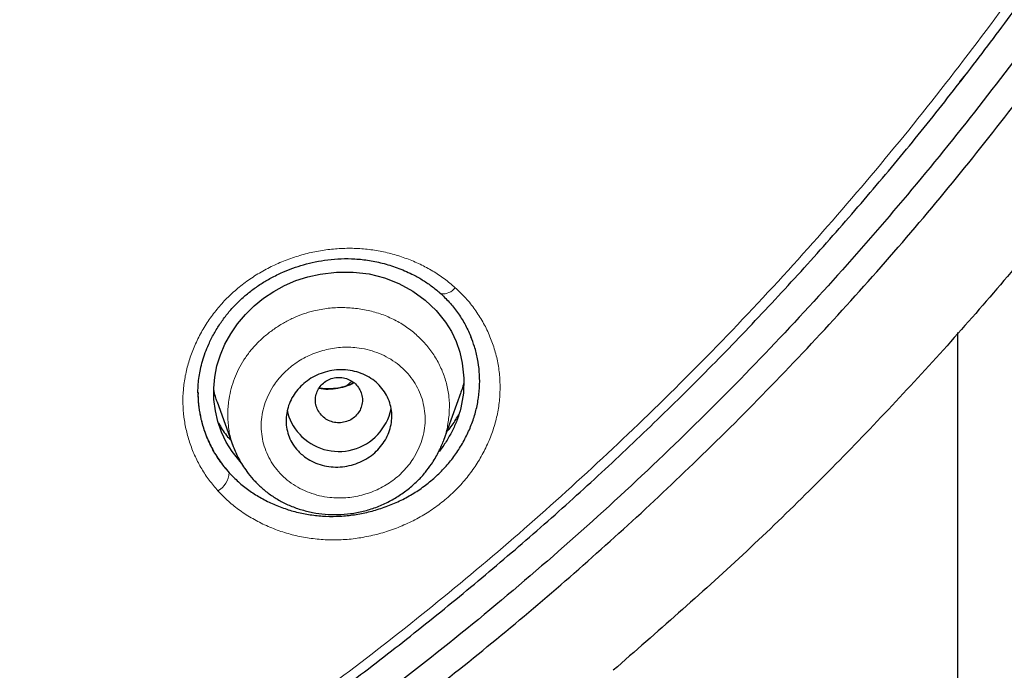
# Model space of a CAD drawing. Header units: millimetres. Extents: x 8 to 846, y 12 to 2113.
# Tile 284 of 515: x 507 to 524, y 1782 to 1793. Entities that reach past the tile are written whole.
import ezdxf

# ---------------------------------------------------------------- set-up
doc = ezdxf.new("R2010")
doc.units = ezdxf.units.MM

msp = doc.modelspace()

# ---------------------------------------------------------------- linework, layer by layer
at = {"color": 7, "linetype": 'Continuous', "lineweight": 30}
for p, q in [((523.225, 1791.611), (523.299, 1791.702)), ((523.188, 1630), (523.188, 1787.344)), ((510.256, 1786.327), (510.255, 1786.307)), ((514.44, 1785.513), (514.731, 1786.329)), ((510.582, 1786.163), (510.852, 1785.407)), ((514.435, 1785.515), (514.425, 1785.49))]:
    msp.add_line(p, q, dxfattribs=at)
at = {"color": 8, "linetype": 'Continuous', "lineweight": 0}
msp.add_line((512.779, 1786.438), (512.875, 1786.516), dxfattribs=at)
at = {"color": 7, "linetype": 'Continuous', "lineweight": 30, "flags": 128}
msp.add_lwpolyline([(510.994, 1785.12), (510.836, 1785.318), (510.736, 1785.48), (510.656, 1785.65), (510.594, 1785.828), (510.55, 1786.014), (510.526, 1786.207), (510.522, 1786.398), (510.539, 1786.588), (510.576, 1786.777), (510.634, 1786.965), (510.712, 1787.147), (510.81, 1787.323), (510.926, 1787.492), (511.06, 1787.652), (511.208, 1787.798), (511.369, 1787.929), (511.544, 1788.045), (511.728, 1788.145), (511.921, 1788.228), (512.123, 1788.293), (512.334, 1788.34), (512.612, 1788.374), (512.893, 1788.375), (513.165, 1788.342), (513.427, 1788.276), (513.675, 1788.179), (513.91, 1788.051), (514.123, 1787.897), (514.309, 1787.72), (514.467, 1787.522), (514.567, 1787.36), (514.647, 1787.19), (514.71, 1787.012), (514.753, 1786.826), (514.782, 1786.57), (514.773, 1786.314), (514.728, 1786.061), (514.728, 1786.061)], dxfattribs=at)
at = {"color": 8, "linetype": 'Continuous', "lineweight": 0}
for centre, radius, start, end in [((514.42, 1788.272), 0.27, 263.8346, 322.5701), ((510.403, 1784.98), 0.381, 300.1097, 357.0763)]:
    msp.add_arc(centre, radius, start, end, dxfattribs=at)
at = {"color": 7, "linetype": 'Continuous', "lineweight": 30}
for centre, radius, start, end in [((512.61, 1786.2), 0.858, 191.8635, 222.6541), ((512.651, 1786.229), 0.908, 222.3047, 348.3791)]:
    msp.add_arc(centre, radius, start, end, dxfattribs=at)
for points, knots in [([(478.038, 1882.285), (478.896, 1882.275), (480.611, 1882.254), (483.18, 1882.085), (485.738, 1881.818), (488.282, 1881.442), (490.807, 1880.962), (493.308, 1880.377), (495.918, 1879.65), (498.626, 1878.762), (501.417, 1877.692), (504.148, 1876.485), (506.812, 1875.146), (509.403, 1873.68), (511.795, 1872.166), (513.995, 1870.628), (516.013, 1869.085), (517.96, 1867.459), (519.833, 1865.754), (521.626, 1863.97), (523.337, 1862.114), (524.964, 1860.187), (526.503, 1858.195), (527.952, 1856.14), (529.308, 1854.028), (530.57, 1851.861), (531.733, 1849.644), (532.795, 1847.379), (533.808, 1844.944), (534.747, 1842.335), (535.589, 1839.551), (536.286, 1836.73), (536.835, 1833.878), (537.236, 1831.004), (537.475, 1828.251), (537.574, 1825.629), (537.556, 1823.143), (537.425, 1820.66), (537.184, 1818.185), (536.832, 1815.723), (536.371, 1813.277), (535.802, 1810.852), (535.125, 1808.454), (534.342, 1806.086), (533.454, 1803.752), (532.461, 1801.459), (531.365, 1799.21), (530.17, 1797.008), (528.806, 1794.739), (527.256, 1792.418), (525.504, 1790.062), (523.633, 1787.794), (521.644, 1785.621), (519.55, 1783.541), (518.065, 1782.245), (517.323, 1781.597)], [0, 0, 0, 0, 0.017859, 0.035717, 0.053574, 0.07143, 0.089287, 0.107143, 0.125, 0.145832, 0.166666, 0.1875, 0.208333, 0.229166, 0.249999, 0.267856, 0.285713, 0.303571, 0.321429, 0.339287, 0.357144, 0.375001, 0.392858, 0.410715, 0.428572, 0.446429, 0.464286, 0.482143, 0.500002, 0.520835, 0.541668, 0.562501, 0.583334, 0.604167, 0.624999, 0.642856, 0.660713, 0.678571, 0.696428, 0.714286, 0.732144, 0.750003, 0.76786, 0.785718, 0.803575, 0.821433, 0.839289, 0.857146, 0.875003, 0.895835, 0.916668, 0.9375, 0.958333, 0.979167, 1, 1, 1, 1]), ([(478.038, 1768.871), (478.645, 1768.876), (479.858, 1768.887), (481.674, 1768.973), (483.484, 1769.11), (485.288, 1769.304), (487.085, 1769.552), (488.872, 1769.856), (490.596, 1770.202), (492.255, 1770.586), (493.851, 1771.003), (495.432, 1771.463), (496.998, 1771.967), (498.55, 1772.514), (500.137, 1773.124), (501.754, 1773.8), (503.395, 1774.546), (505.006, 1775.34), (506.589, 1776.181), (508.142, 1777.071), (509.668, 1778.008), (511.124, 1778.965), (512.509, 1779.937), (513.823, 1780.915), (515.105, 1781.929), (516.356, 1782.978), (517.576, 1784.061), (518.798, 1785.211), (520.018, 1786.429), (521.228, 1787.717), (522.396, 1789.041), (523.52, 1790.401), (524.602, 1791.797), (525.642, 1793.23), (526.612, 1794.657), (527.511, 1796.072), (528.34, 1797.464), (529.125, 1798.876), (529.867, 1800.307), (530.564, 1801.756), (531.236, 1803.267), (531.878, 1804.839), (532.485, 1806.474), (533.038, 1808.126), (533.538, 1809.796), (533.984, 1811.484), (534.378, 1813.192), (534.708, 1814.867), (534.979, 1816.504), (535.193, 1818.095), (535.36, 1819.688), (535.478, 1821.283), (535.549, 1822.881), (535.572, 1824.526), (535.543, 1826.217), (535.456, 1827.953), (535.312, 1829.687), (535.111, 1831.419), (534.854, 1833.15), (534.54, 1834.877), (534.181, 1836.547), (533.783, 1838.155), (533.353, 1839.7), (532.878, 1841.229), (532.357, 1842.742), (531.792, 1844.24), (531.191, 1845.699), (530.557, 1847.12), (529.893, 1848.502), (529.189, 1849.867), (528.444, 1851.215), (527.66, 1852.546), (526.836, 1853.859), (525.975, 1855.15), (525.065, 1856.436), (524.109, 1857.711), (523.102, 1858.975), (522.06, 1860.21), (520.981, 1861.414), (519.866, 1862.589), (518.733, 1863.715), (517.585, 1864.793), (516.424, 1865.825), (515.232, 1866.827), (514.01, 1867.798), (512.756, 1868.74), (511.472, 1869.65), (510.162, 1870.527), (508.812, 1871.379), (507.422, 1872.204), (505.991, 1873.001), (504.537, 1873.757), (503.062, 1874.472), (501.565, 1875.145), (500.072, 1875.767), (498.584, 1876.339), (497.105, 1876.862), (495.61, 1877.347), (494.098, 1877.792), (492.57, 1878.197), (491.026, 1878.564), (489.47, 1878.889), (487.883, 1879.179), (486.269, 1879.428), (484.628, 1879.635), (482.984, 1879.797), (481.338, 1879.912), (479.689, 1879.983), (478.588, 1879.992), (478.038, 1879.997)], [0, 0, 0, 0, 0.010081, 0.020137, 0.030179, 0.040216, 0.050257, 0.060311, 0.070335, 0.079491, 0.088633, 0.097767, 0.1069, 0.116039, 0.125192, 0.135253, 0.145282, 0.155288, 0.16528, 0.175267, 0.185259, 0.195301, 0.204496, 0.213673, 0.222839, 0.232002, 0.241168, 0.250345, 0.260322, 0.270285, 0.280246, 0.290212, 0.300194, 0.310203, 0.320293, 0.329526, 0.338727, 0.347904, 0.357065, 0.366218, 0.375372, 0.385323, 0.395264, 0.405207, 0.415162, 0.425139, 0.435149, 0.445226, 0.454443, 0.463632, 0.472801, 0.481959, 0.491116, 0.500279, 0.510233, 0.520184, 0.530144, 0.540125, 0.550137, 0.560192, 0.570258, 0.579448, 0.588609, 0.59775, 0.60688, 0.616007, 0.625139, 0.633867, 0.642594, 0.651329, 0.660077, 0.668845, 0.677642, 0.686473, 0.695244, 0.704395, 0.713529, 0.722653, 0.731774, 0.740899, 0.750037, 0.758756, 0.767483, 0.776222, 0.78498, 0.793764, 0.802579, 0.811433, 0.820208, 0.829363, 0.838502, 0.847632, 0.856762, 0.865897, 0.875044, 0.883755, 0.89247, 0.901196, 0.909939, 0.918704, 0.927499, 0.936329, 0.945126, 0.954305, 0.963462, 0.972602, 0.981734, 0.990864, 1, 1, 1, 1]), ([(535.073, 1824.397), (535.066, 1823.725), (535.051, 1822.382), (534.932, 1820.371), (534.742, 1818.364), (534.474, 1816.362), (534.129, 1814.366), (533.717, 1812.417), (533.244, 1810.522), (532.715, 1808.685), (532.121, 1806.869), (531.461, 1805.073), (530.724, 1803.268), (529.908, 1801.458), (529.008, 1799.648), (528.038, 1797.869), (527, 1796.122), (525.893, 1794.407), (524.742, 1792.761), (523.556, 1791.186), (522.339, 1789.684), (521.07, 1788.224), (519.748, 1786.806), (518.352, 1785.41), (516.88, 1784.039), (515.33, 1782.699), (513.726, 1781.411), (512.067, 1780.176), (510.358, 1778.997), (508.639, 1777.9), (506.922, 1776.885), (505.209, 1775.949), (503.465, 1775.073), (501.691, 1774.255), (499.855, 1773.483), (497.956, 1772.762), (495.995, 1772.096), (494.005, 1771.499), (491.985, 1770.97), (489.939, 1770.512), (487.915, 1770.132), (485.922, 1769.828), (483.966, 1769.596), (482.008, 1769.43), (480.046, 1769.329), (478.039, 1769.294), (475.989, 1769.329), (473.899, 1769.439), (471.814, 1769.623), (469.736, 1769.882), (467.665, 1770.215), (465.649, 1770.612), (463.692, 1771.068), (461.798, 1771.576), (459.928, 1772.146), (458.081, 1772.777), (456.215, 1773.485), (454.335, 1774.275), (452.445, 1775.15), (450.593, 1776.091), (448.777, 1777.097), (446.997, 1778.168), (445.29, 1779.281), (443.66, 1780.427), (442.108, 1781.599), (440.602, 1782.82), (439.144, 1784.088), (437.701, 1785.433), (436.278, 1786.855), (434.883, 1788.358), (433.548, 1789.908), (432.272, 1791.504), (431.053, 1793.15), (429.917, 1794.808), (428.862, 1796.472), (427.89, 1798.133), (426.98, 1799.822), (426.132, 1801.539), (425.331, 1803.319), (424.581, 1805.161), (423.889, 1807.061), (423.27, 1808.981), (422.725, 1810.921), (422.252, 1812.885), (421.859, 1814.835), (421.544, 1816.763), (421.303, 1818.662), (421.132, 1820.568), (421.025, 1822.48), (421.012, 1823.758), (421.006, 1824.397)], [0, 0, 0, 0, 0.011647, 0.023279, 0.034914, 0.046569, 0.058262, 0.069997, 0.081033, 0.092045, 0.103046, 0.114051, 0.125075, 0.136674, 0.148268, 0.159874, 0.171507, 0.183184, 0.194903, 0.205931, 0.216944, 0.227954, 0.238974, 0.250018, 0.2616, 0.2732, 0.284834, 0.296518, 0.308264, 0.319998, 0.330999, 0.341975, 0.352941, 0.363907, 0.374886, 0.386463, 0.398058, 0.409684, 0.421356, 0.433089, 0.444843, 0.455871, 0.466863, 0.477832, 0.488791, 0.499751, 0.51144, 0.523115, 0.53479, 0.54648, 0.558201, 0.569925, 0.580927, 0.591892, 0.602833, 0.61376, 0.624687, 0.6364, 0.648087, 0.659761, 0.671439, 0.683135, 0.694871, 0.705904, 0.716895, 0.727858, 0.738804, 0.749746, 0.761426, 0.773081, 0.784724, 0.796373, 0.808043, 0.819784, 0.830839, 0.841857, 0.852852, 0.863839, 0.87483, 0.886496, 0.898127, 0.909738, 0.921348, 0.932974, 0.944696, 0.955762, 0.96681, 0.977856, 0.988914, 1, 1, 1, 1]), ([(421.626, 1820.903), (421.63, 1820.848), (421.638, 1820.728), (421.654, 1820.534), (421.672, 1820.308), (421.694, 1820.05), (421.718, 1819.768), (421.746, 1819.472), (421.791, 1819.007), (421.859, 1818.385), (421.95, 1817.641), (422.046, 1816.946), (422.144, 1816.293), (422.248, 1815.649), (422.388, 1814.851), (422.571, 1813.899), (422.809, 1812.791), (423.069, 1811.69), (423.366, 1810.544), (423.702, 1809.355), (424.082, 1808.125), (424.492, 1806.904), (424.931, 1805.693), (425.4, 1804.494), (425.898, 1803.305), (426.425, 1802.129), (426.982, 1800.963), (427.568, 1799.808), (428.184, 1798.665), (428.827, 1797.536), (429.497, 1796.422), (430.191, 1795.329), (430.906, 1794.258), (431.643, 1793.211), (432.404, 1792.18), (433.193, 1791.161), (434.012, 1790.153), (434.861, 1789.158), (435.735, 1788.183), (436.632, 1787.229), (437.552, 1786.295), (438.495, 1785.382), (439.46, 1784.492), (440.448, 1783.623), (441.456, 1782.778), (442.484, 1781.956), (443.532, 1781.157), (444.593, 1780.386), (445.664, 1779.645), (446.746, 1778.932), (447.844, 1778.245), (448.965, 1777.577), (450.11, 1776.931), (451.277, 1776.306), (452.46, 1775.709), (453.658, 1775.139), (454.869, 1774.596), (456.094, 1774.081), (457.331, 1773.595), (458.58, 1773.137), (459.839, 1772.709), (461.107, 1772.309), (462.385, 1771.938), (463.664, 1771.598), (464.943, 1771.288), (466.219, 1771.01), (467.501, 1770.76), (468.797, 1770.537), (470.107, 1770.342), (471.43, 1770.175), (472.758, 1770.039), (474.088, 1769.933), (475.422, 1769.858), (476.759, 1769.813), (478.097, 1769.8), (479.434, 1769.816), (480.768, 1769.863), (482.099, 1769.941), (483.426, 1770.049), (484.743, 1770.187), (486.047, 1770.353), (487.339, 1770.547), (488.626, 1770.769), (489.917, 1771.022), (491.21, 1771.306), (492.506, 1771.622), (493.795, 1771.967), (495.075, 1772.341), (496.346, 1772.744), (497.606, 1773.176), (498.855, 1773.637), (500.09, 1774.126), (501.311, 1774.642), (502.519, 1775.186), (503.712, 1775.757), (504.885, 1776.351), (506.035, 1776.969), (507.163, 1777.608), (508.276, 1778.272), (509.381, 1778.965), (510.477, 1779.688), (511.562, 1780.442), (512.63, 1781.221), (513.679, 1782.023), (514.708, 1782.85), (515.716, 1783.699), (516.702, 1784.57), (517.665, 1785.462), (518.604, 1786.374), (519.52, 1787.308), (520.413, 1788.262), (521.278, 1789.231), (522.113, 1790.213), (522.92, 1791.208), (523.703, 1792.221), (524.468, 1793.259), (525.213, 1794.322), (525.937, 1795.408), (526.634, 1796.511), (527.304, 1797.629), (527.946, 1798.761), (528.56, 1799.908), (529.145, 1801.065), (529.7, 1802.233), (530.225, 1803.411), (530.721, 1804.6), (531.188, 1805.802), (531.625, 1807.014), (532.033, 1808.237), (532.412, 1809.468), (532.76, 1810.708), (533.079, 1811.955), (533.367, 1813.208), (533.624, 1814.467), (533.814, 1815.524), (533.953, 1816.388), (534.053, 1817.064), (534.148, 1817.769), (534.222, 1818.387), (534.279, 1818.901), (534.319, 1819.295), (534.354, 1819.667), (534.38, 1819.972), (534.4, 1820.216), (534.415, 1820.402), (534.427, 1820.561), (534.437, 1820.692), (534.446, 1820.792), (534.451, 1820.852), (534.453, 1820.878)], [0, 0, 0, 0, 0.000972, 0.00214, 0.003506, 0.005071, 0.006833, 0.008669, 0.010483, 0.01536, 0.020074, 0.024147, 0.02815, 0.032108, 0.036022, 0.042913, 0.049781, 0.056648, 0.063516, 0.07132, 0.079124, 0.086927, 0.094729, 0.102526, 0.110315, 0.118106, 0.125905, 0.133736, 0.141568, 0.149401, 0.157234, 0.165071, 0.172773, 0.180477, 0.188169, 0.195855, 0.203695, 0.211534, 0.219373, 0.22721, 0.235046, 0.242882, 0.250729, 0.258566, 0.266406, 0.274247, 0.282088, 0.289927, 0.297623, 0.305312, 0.312993, 0.320676, 0.328514, 0.336353, 0.344191, 0.352031, 0.359872, 0.367717, 0.37557, 0.383406, 0.391244, 0.399082, 0.406919, 0.414756, 0.42245, 0.430139, 0.437816, 0.445493, 0.45333, 0.461167, 0.469006, 0.476845, 0.484688, 0.492542, 0.500414, 0.508269, 0.516104, 0.523931, 0.531754, 0.539576, 0.547258, 0.554937, 0.562615, 0.570292, 0.578136, 0.585988, 0.593841, 0.601695, 0.60955, 0.617404, 0.625259, 0.633094, 0.640923, 0.648747, 0.656569, 0.664391, 0.672072, 0.679754, 0.687435, 0.695118, 0.702963, 0.710816, 0.718673, 0.72653, 0.734389, 0.742246, 0.7501, 0.757929, 0.765748, 0.773567, 0.781388, 0.789209, 0.796892, 0.804574, 0.81226, 0.819951, 0.82781, 0.835667, 0.843519, 0.85137, 0.859219, 0.867068, 0.874915, 0.882713, 0.890504, 0.898295, 0.906097, 0.913906, 0.921715, 0.929526, 0.937336, 0.945145, 0.952949, 0.960746, 0.968542, 0.972526, 0.976679, 0.980999, 0.985489, 0.988029, 0.990437, 0.992707, 0.994838, 0.996024, 0.997162, 0.998233, 0.998944, 0.999532, 1, 1, 1, 1]), ([(510.253, 1786.311), (510.253, 1786.33), (510.253, 1786.378), (510.257, 1786.476), (510.27, 1786.592), (510.294, 1786.724), (510.329, 1786.861), (510.376, 1787.003), (510.441, 1787.16), (510.524, 1787.326), (510.629, 1787.497), (510.747, 1787.658), (510.877, 1787.806), (511.018, 1787.943), (511.167, 1788.065), (511.327, 1788.176), (511.503, 1788.28), (511.684, 1788.368), (511.869, 1788.442), (512.054, 1788.501), (512.253, 1788.551), (512.467, 1788.586), (512.694, 1788.605), (512.931, 1788.602), (513.176, 1788.574), (513.428, 1788.521), (513.681, 1788.439), (513.902, 1788.34), (514.09, 1788.233), (514.247, 1788.127), (514.342, 1788.045), (514.391, 1788.004)], [0, 0, 0, 0, 0.013675, 0.033493, 0.059632, 0.083434, 0.110831, 0.139473, 0.167757, 0.204888, 0.241333, 0.277076, 0.312115, 0.346468, 0.380198, 0.413392, 0.447762, 0.485985, 0.517197, 0.550558, 0.586022, 0.623524, 0.662996, 0.704459, 0.748209, 0.794294, 0.842667, 0.893206, 0.928018, 0.963639, 1, 1, 1, 1]), ([(514.391, 1788.004), (514.445, 1787.95), (514.555, 1787.844), (514.693, 1787.663), (514.812, 1787.471), (514.873, 1787.334), (514.903, 1787.265)], [0, 0, 0, 0, 0.249515, 0.499475, 0.749743, 1, 1, 1, 1]), ([(510.784, 1784.96), (510.835, 1784.907), (510.938, 1784.8), (511.115, 1784.66), (511.307, 1784.537), (511.514, 1784.431), (511.733, 1784.345), (511.96, 1784.279), (512.194, 1784.236), (512.432, 1784.215), (512.674, 1784.216), (512.917, 1784.24), (513.158, 1784.288), (513.397, 1784.358), (513.629, 1784.449), (513.849, 1784.56), (514.055, 1784.69), (514.246, 1784.839), (514.421, 1785.004), (514.576, 1785.184), (514.712, 1785.378), (514.827, 1785.584), (514.92, 1785.797), (514.989, 1786.015), (515.033, 1786.237), (515.052, 1786.459), (515.047, 1786.68), (515.017, 1786.898), (514.969, 1787.095), (514.922, 1787.216), (514.901, 1787.269)], [0, 0, 0, 0, 0.035895, 0.071621, 0.10753, 0.143967, 0.180495, 0.216469, 0.252245, 0.288183, 0.324132, 0.35989, 0.395844, 0.432379, 0.469119, 0.50512, 0.540786, 0.576527, 0.612389, 0.648086, 0.684024, 0.720603, 0.756914, 0.792768, 0.828551, 0.864647, 0.900432, 0.936124, 0.972085, 1, 1, 1, 1]), ([(512.067, 1785.231), (512.042, 1785.251), (511.994, 1785.29), (511.919, 1785.369), (511.848, 1785.471), (511.79, 1785.598), (511.758, 1785.732), (511.749, 1785.868), (511.766, 1786.005), (511.805, 1786.137), (511.868, 1786.263), (511.952, 1786.379), (512.055, 1786.482), (512.176, 1786.57), (512.311, 1786.639), (512.459, 1786.687), (512.612, 1786.712), (512.769, 1786.713), (512.922, 1786.688), (513.067, 1786.64), (513.2, 1786.568), (513.315, 1786.477), (513.41, 1786.369), (513.483, 1786.249), (513.531, 1786.118), (513.555, 1785.984), (513.553, 1785.846), (513.528, 1785.711), (513.479, 1785.581), (513.409, 1785.459), (513.317, 1785.348), (513.207, 1785.25), (513.08, 1785.169), (512.94, 1785.107), (512.79, 1785.068), (512.634, 1785.052), (512.479, 1785.061), (512.33, 1785.094), (512.189, 1785.15), (512.107, 1785.204), (512.067, 1785.231)], [0, 0, 0, 0, 0.017723, 0.035446, 0.062718, 0.089988, 0.116528, 0.143065, 0.169015, 0.194961, 0.220696, 0.246429, 0.272425, 0.29842, 0.325065, 0.351712, 0.379119, 0.40653, 0.43445, 0.462374, 0.490316, 0.51826, 0.545744, 0.573226, 0.599993, 0.626757, 0.652857, 0.678955, 0.704704, 0.730451, 0.756314, 0.782176, 0.808592, 0.83501, 0.862191, 0.889376, 0.917042, 0.94471, 0.972354, 1, 1, 1, 1]), ([(512.354, 1785.939), (512.379, 1785.915), (512.429, 1785.868), (512.525, 1785.825), (512.628, 1785.805), (512.734, 1785.813), (512.834, 1785.846), (512.921, 1785.902), (512.99, 1785.98), (513.036, 1786.071), (513.057, 1786.171), (513.049, 1786.273), (513.015, 1786.369), (512.956, 1786.454), (512.876, 1786.521), (512.781, 1786.565), (512.677, 1786.585), (512.572, 1786.578), (512.472, 1786.544), (512.385, 1786.488), (512.316, 1786.41), (512.27, 1786.319), (512.249, 1786.219), (512.257, 1786.117), (512.29, 1786.02), (512.333, 1785.966), (512.354, 1785.939)], [0, 0, 0, 0, 0.041659, 0.083341, 0.125, 0.166659, 0.208341, 0.25, 0.291659, 0.333341, 0.375, 0.416659, 0.458341, 0.5, 0.541659, 0.583341, 0.625, 0.666659, 0.708341, 0.75, 0.791659, 0.833341, 0.875, 0.916659, 0.958341, 1, 1, 1, 1]), ([(512.906, 1786.49), (512.872, 1786.474), (512.796, 1786.438), (512.667, 1786.403), (512.528, 1786.384), (512.409, 1786.383), (512.34, 1786.395), (512.315, 1786.4)], [0, 0, 0, 0, 0.179846, 0.411204, 0.640946, 0.869559, 1, 1, 1, 1]), ([(514.779, 1786.493), (514.773, 1786.465), (514.76, 1786.41), (514.739, 1786.356), (514.729, 1786.33)], [0, 0, 0, 0, 0.512815, 1, 1, 1, 1]), ([(510.255, 1786.319), (510.254, 1786.307), (510.251, 1786.226), (510.266, 1786.076), (510.301, 1785.871), (510.367, 1785.648), (510.466, 1785.413), (510.605, 1785.173), (510.724, 1785.031), (510.784, 1784.96)], [0, 0, 0, 0, 0.0235847, 0.161548, 0.3010203, 0.4432588, 0.6301641, 0.8148236, 1, 1, 1, 1]), ([(510.582, 1786.163), (510.582, 1786.164), (510.557, 1786.224), (510.536, 1786.293), (510.524, 1786.363), (510.523, 1786.369)], [0, 0, 0, 0, 0.012465, 0.913651, 1, 1, 1, 1]), ([(514.728, 1786.061), (514.71, 1785.998), (514.674, 1785.872), (514.594, 1785.689), (514.495, 1785.512), (514.412, 1785.387), (514.358, 1785.323), (514.349, 1785.312)], [0, 0, 0, 0, 0.235954, 0.474897, 0.712145, 0.949181, 1, 1, 1, 1]), ([(510.602, 1785.803), (510.645, 1785.731), (510.706, 1785.626), (510.79, 1785.536), (510.816, 1785.507)], [0, 0, 0, 0, 0.680459, 1, 1, 1, 1]), ([(514.492, 1785.659), (514.51, 1785.681), (514.576, 1785.761), (514.645, 1785.861), (514.687, 1785.942), (514.696, 1785.958)], [0, 0, 0, 0, 0.234381, 0.848066, 1, 1, 1, 1]), ([(510.852, 1785.408), (510.866, 1785.372), (510.894, 1785.299), (510.949, 1785.192), (511.013, 1785.085), (511.092, 1784.968), (511.193, 1784.843), (511.321, 1784.714), (511.466, 1784.596), (511.628, 1784.49), (511.806, 1784.401), (511.999, 1784.33), (512.204, 1784.279), (512.416, 1784.25), (512.633, 1784.243), (512.851, 1784.259), (513.069, 1784.3), (513.283, 1784.366), (513.489, 1784.456), (513.68, 1784.567), (513.852, 1784.692), (514, 1784.825), (514.125, 1784.962), (514.219, 1785.088), (514.29, 1785.2), (514.343, 1785.298), (514.391, 1785.395), (514.417, 1785.459), (514.429, 1785.491)], [0, 0, 0, 0, 0.02445, 0.050152, 0.07734, 0.106268, 0.146488, 0.187707, 0.229907, 0.273091, 0.317307, 0.36266, 0.408703, 0.455038, 0.501632, 0.548471, 0.595597, 0.643107, 0.691044, 0.739025, 0.784708, 0.827624, 0.867718, 0.904983, 0.931104, 0.955482, 0.978177, 1, 1, 1, 1])]:
    msp.add_open_spline(points, degree=3, knots=knots, dxfattribs=at)
at = {"color": 8, "linetype": 'Continuous', "lineweight": 0}
for points, knots in [([(421.73, 1824.347), (421.737, 1823.68), (421.752, 1822.346), (421.871, 1820.349), (422.061, 1818.355), (422.33, 1816.366), (422.674, 1814.386), (423.083, 1812.46), (423.551, 1810.594), (424.073, 1808.787), (424.659, 1807), (425.309, 1805.234), (426.035, 1803.457), (426.84, 1801.674), (427.73, 1799.887), (428.689, 1798.13), (429.719, 1796.402), (430.816, 1794.706), (431.954, 1793.08), (433.125, 1791.528), (434.322, 1790.05), (435.571, 1788.614), (436.87, 1787.221), (438.246, 1785.845), (439.701, 1784.491), (441.237, 1783.163), (442.825, 1781.888), (444.466, 1780.667), (446.153, 1779.504), (447.847, 1778.424), (449.537, 1777.426), (451.224, 1776.507), (452.943, 1775.644), (454.693, 1774.838), (456.509, 1774.075), (458.39, 1773.361), (460.334, 1772.701), (462.306, 1772.11), (464.304, 1771.588), (466.324, 1771.136), (468.32, 1770.763), (470.283, 1770.465), (472.211, 1770.237), (474.145, 1770.075), (476.083, 1769.977), (478.064, 1769.944), (480.085, 1769.979), (482.141, 1770.088), (484.191, 1770.27), (486.236, 1770.525), (488.277, 1770.853), (490.269, 1771.245), (492.208, 1771.696), (494.087, 1772.201), (495.942, 1772.767), (497.774, 1773.394), (499.617, 1774.095), (501.468, 1774.874), (503.322, 1775.733), (505.14, 1776.657), (506.922, 1777.645), (508.673, 1778.698), (510.356, 1779.795), (511.97, 1780.928), (513.507, 1782.089), (514.998, 1783.297), (516.442, 1784.553), (517.868, 1785.882), (519.272, 1787.287), (520.646, 1788.768), (521.963, 1790.297), (523.222, 1791.873), (524.425, 1793.498), (525.547, 1795.135), (526.587, 1796.776), (527.546, 1798.413), (528.444, 1800.077), (529.28, 1801.768), (530.072, 1803.525), (530.814, 1805.345), (531.501, 1807.23), (532.114, 1809.137), (532.655, 1811.067), (533.124, 1813.019), (533.511, 1814.95), (533.821, 1816.851), (534.057, 1818.719), (534.225, 1820.591), (534.329, 1822.468), (534.342, 1823.721), (534.349, 1824.347)], [0, 0, 0, 0, 0.0117137, 0.0234149, 0.0351216, 0.0468522, 0.0586247, 0.070364, 0.0813631, 0.0923367, 0.1032992, 0.1142649, 0.1252481, 0.1368316, 0.148424, 0.1600419, 0.1717018, 0.1834199, 0.1951477, 0.206154, 0.2171342, 0.2281014, 0.2390684, 0.2500482, 0.2616874, 0.2733323, 0.2849979, 0.2966994, 0.3084517, 0.3201468, 0.3311024, 0.3420458, 0.3529893, 0.3639449, 0.3749251, 0.3865672, 0.398212, 0.409874, 0.4215681, 0.4333088, 0.4450345, 0.4560332, 0.4670091, 0.4779743, 0.4889413, 0.4999221, 0.5115701, 0.5232038, 0.5348379, 0.5464871, 0.5581659, 0.5699121, 0.5809668, 0.5919838, 0.6029753, 0.6139537, 0.6249313, 0.6365724, 0.6481884, 0.6597941, 0.6714039, 0.6830322, 0.6947667, 0.7058318, 0.7168559, 0.7278515, 0.7388313, 0.7498078, 0.7614587, 0.7730925, 0.7847248, 0.7963708, 0.8080459, 0.8197857, 0.8308292, 0.8418316, 0.8528066, 0.8637681, 0.8747299, 0.8864319, 0.8981149, 0.9097963, 0.9214933, 0.9332235, 0.9449736, 0.9560095, 0.967015, 0.9780052, 0.9889952, 1, 1, 1, 1]), ([(510.594, 1784.65), (510.543, 1784.709), (510.442, 1784.828), (510.313, 1785.023), (510.205, 1785.23), (510.117, 1785.448), (510.052, 1785.674), (510.01, 1785.905), (509.993, 1786.139), (510.001, 1786.374), (510.034, 1786.609), (510.091, 1786.843), (510.173, 1787.072), (510.278, 1787.297), (510.406, 1787.513), (510.554, 1787.718), (510.72, 1787.907), (510.906, 1788.081), (511.108, 1788.238), (511.326, 1788.378), (511.557, 1788.498), (511.8, 1788.598), (512.05, 1788.678), (512.304, 1788.736), (512.561, 1788.77), (512.818, 1788.782), (513.073, 1788.772), (513.323, 1788.739), (513.569, 1788.683), (513.808, 1788.606), (514.037, 1788.51), (514.251, 1788.394), (514.452, 1788.262), (514.573, 1788.159), (514.634, 1788.108)], [0, 0, 0, 0, 0.031225, 0.062276, 0.093415, 0.124899, 0.156812, 0.188155, 0.219207, 0.250255, 0.281473, 0.312517, 0.343682, 0.375258, 0.407129, 0.43837, 0.469289, 0.500199, 0.531345, 0.56235, 0.593528, 0.625184, 0.65667, 0.687806, 0.718885, 0.7502, 0.781222, 0.812206, 0.843437, 0.875193, 0.906632, 0.937738, 0.968773, 1, 1, 1, 1]), ([(514.634, 1788.108), (514.695, 1788.05), (514.816, 1787.934), (514.971, 1787.739), (515.106, 1787.529), (515.216, 1787.305), (515.302, 1787.072), (515.362, 1786.832), (515.394, 1786.586), (515.399, 1786.338), (515.377, 1786.088), (515.327, 1785.839), (515.248, 1785.594), (515.143, 1785.354), (515.013, 1785.122), (514.859, 1784.904), (514.684, 1784.702), (514.487, 1784.517), (514.272, 1784.35), (514.04, 1784.204), (513.793, 1784.079), (513.533, 1783.977), (513.266, 1783.898), (512.995, 1783.844), (512.722, 1783.816), (512.45, 1783.814), (512.181, 1783.837), (511.918, 1783.885), (511.663, 1783.958), (511.417, 1784.055), (511.183, 1784.173), (510.967, 1784.312), (510.768, 1784.469), (510.652, 1784.589), (510.594, 1784.65)], [0, 0, 0, 0, 0.031271, 0.062372, 0.093614, 0.1253, 0.156877, 0.188011, 0.219012, 0.250194, 0.281369, 0.312354, 0.343488, 0.375104, 0.406855, 0.438021, 0.468949, 0.499992, 0.531102, 0.562074, 0.593259, 0.625, 0.656522, 0.687646, 0.718703, 0.750026, 0.781094, 0.812075, 0.843285, 0.875033, 0.90659, 0.937734, 0.968768, 1, 1, 1, 1]), ([(510.856, 1785.408), (510.841, 1785.449), (510.799, 1785.562), (510.766, 1785.757), (510.755, 1785.988), (510.775, 1786.201), (510.817, 1786.393), (510.871, 1786.561), (510.943, 1786.725), (511.032, 1786.881), (511.139, 1787.028), (511.261, 1787.165), (511.398, 1787.292), (511.546, 1787.406), (511.705, 1787.507), (511.873, 1787.594), (512.047, 1787.664), (512.247, 1787.723), (512.472, 1787.762), (512.721, 1787.776), (512.885, 1787.761), (512.967, 1787.753)], [0, 0, 0, 0, 0.0368148, 0.1008008, 0.1650322, 0.2293832, 0.2776339, 0.3257837, 0.3737861, 0.4216527, 0.4697099, 0.5180505, 0.5666008, 0.6152454, 0.6638491, 0.7122774, 0.7604173, 0.8082207, 0.8719483, 0.9358971, 1, 1, 1, 1]), ([(512.967, 1787.753), (513.048, 1787.74), (513.209, 1787.713), (513.44, 1787.637), (513.657, 1787.536), (513.855, 1787.407), (514.033, 1787.255), (514.187, 1787.083), (514.316, 1786.894), (514.418, 1786.691), (514.49, 1786.476), (514.53, 1786.253), (514.538, 1786.024), (514.512, 1785.794), (514.477, 1785.623), (514.441, 1785.533), (514.435, 1785.515)], [0, 0, 0, 0, 0.0761531, 0.1521628, 0.2279358, 0.3035188, 0.3790174, 0.4544393, 0.5297259, 0.6048133, 0.6797077, 0.7548737, 0.8304418, 0.9062113, 0.9819211, 1, 1, 1, 1]), ([(512.955, 1787.087), (512.91, 1787.091), (512.82, 1787.099), (512.682, 1787.094), (512.545, 1787.078), (512.409, 1787.048), (512.275, 1787.008), (512.145, 1786.956), (512.022, 1786.893), (511.907, 1786.819), (511.799, 1786.736), (511.7, 1786.643), (511.611, 1786.541), (511.525, 1786.419), (511.445, 1786.277), (511.381, 1786.115), (511.341, 1785.949), (511.325, 1785.782), (511.334, 1785.615), (511.366, 1785.451), (511.421, 1785.293), (511.497, 1785.146), (511.593, 1785.009), (511.707, 1784.887), (511.84, 1784.78), (511.988, 1784.69), (512.149, 1784.617), (512.319, 1784.565), (512.481, 1784.537), (512.631, 1784.527), (512.768, 1784.531), (512.905, 1784.547), (513.041, 1784.576), (513.175, 1784.617), (513.304, 1784.669), (513.428, 1784.732), (513.544, 1784.806), (513.652, 1784.89), (513.75, 1784.983), (513.839, 1785.085), (513.925, 1785.208), (514.005, 1785.35), (514.068, 1785.512), (514.108, 1785.677), (514.124, 1785.844), (514.116, 1786.011), (514.083, 1786.175), (514.028, 1786.332), (513.953, 1786.48), (513.857, 1786.616), (513.743, 1786.738), (513.61, 1786.845), (513.462, 1786.935), (513.302, 1787.007), (513.133, 1787.06), (513.014, 1787.078), (512.955, 1787.087)], [0, 0, 0, 0, 0.015507, 0.031239, 0.046808, 0.062453, 0.078414, 0.094045, 0.109502, 0.124946, 0.140483, 0.155963, 0.171559, 0.187438, 0.208436, 0.229159, 0.249973, 0.270534, 0.291249, 0.312484, 0.333275, 0.354264, 0.374972, 0.395744, 0.416471, 0.437493, 0.458582, 0.479352, 0.500142, 0.51571, 0.53121, 0.546802, 0.562643, 0.578239, 0.593873, 0.609637, 0.625108, 0.640605, 0.656069, 0.671669, 0.687576, 0.708606, 0.729321, 0.750088, 0.770727, 0.791436, 0.812579, 0.833512, 0.854236, 0.875081, 0.895741, 0.916445, 0.937535, 0.958321, 0.979267, 1, 1, 1, 1]), ([(512.909, 1786.488), (512.886, 1786.475), (512.814, 1786.435), (512.678, 1786.397), (512.513, 1786.375), (512.388, 1786.376), (512.325, 1786.392), (512.313, 1786.395)], [0, 0, 0, 0, 0.124086, 0.394331, 0.66451, 0.936001, 1, 1, 1, 1]), ([(510.255, 1786.307), (510.254, 1786.294), (510.251, 1786.212), (510.267, 1786.062), (510.302, 1785.859), (510.367, 1785.639), (510.466, 1785.408), (510.605, 1785.171), (510.725, 1785.03), (510.784, 1784.96)], [0, 0, 0, 0, 0.0256571, 0.1647648, 0.3040085, 0.4433849, 0.6292318, 0.814869, 1, 1, 1, 1])]:
    msp.add_open_spline(points, degree=3, knots=knots, dxfattribs=at)

doc.saveas('drawing.dxf')
